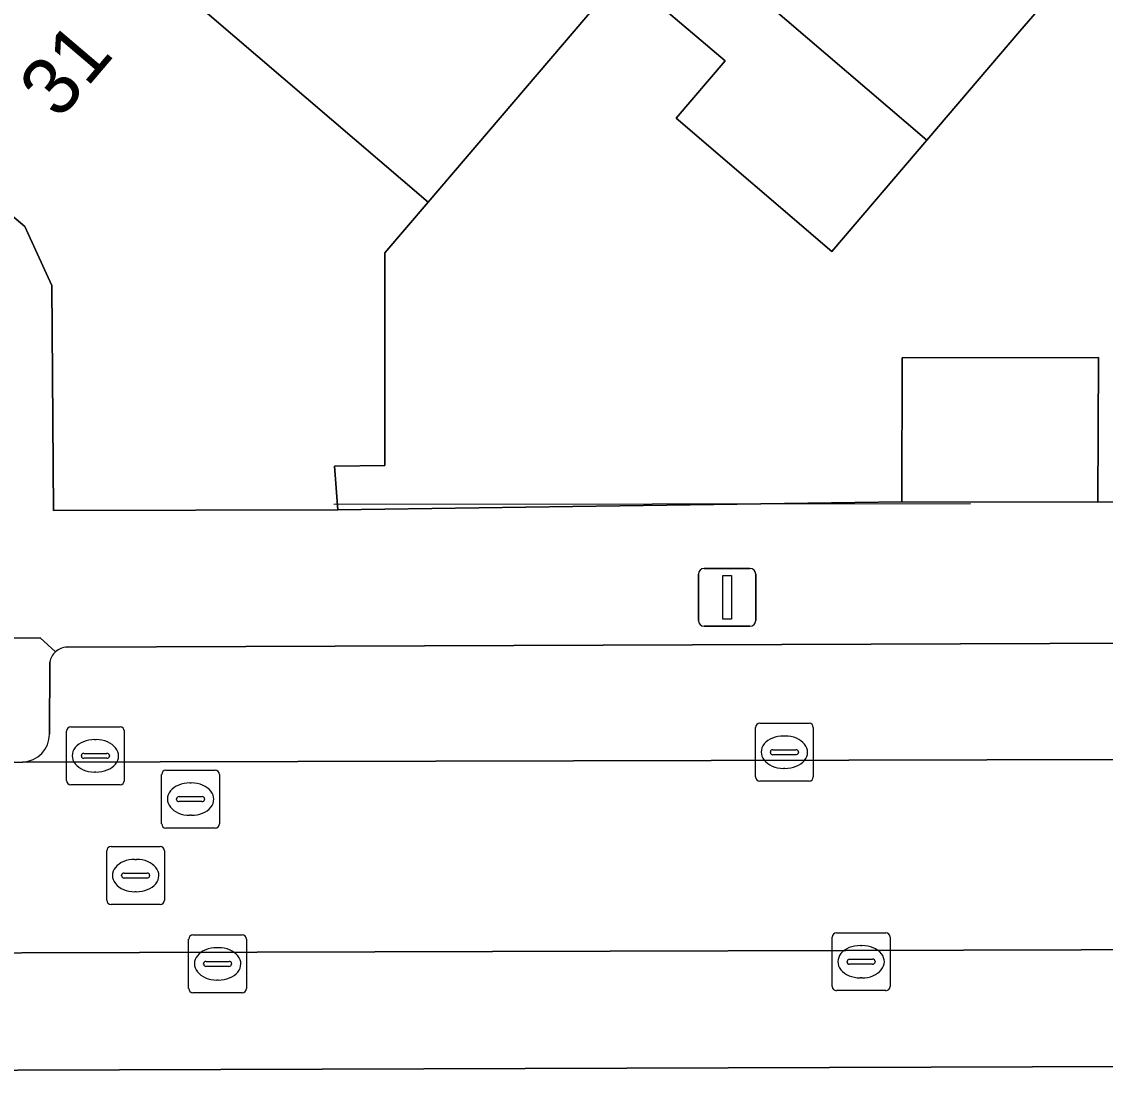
# Model space of a CAD drawing. Extents: x 159716 to 160783, y 383290 to 384031.
# Drawn here: x 160161.36 to 160180.09, y 383827.11 to 383845.25 of the extents above; entities that cross this region are included whole.
import ezdxf

# ---------------------------------------------------------------- set-up
doc = ezdxf.new("R2010")
doc.units = 0
for name, color, linetype in [('IMGEO_Erf', 7, 'Continuous'), ('IMGEO_Groenvoorziening', 7, 'Continuous'), ('IMGEO_Kolk', 7, 'Continuous'), ('IMGEO_Lichtmast', 7, 'Continuous'), ('IMGEO_Muur', 7, 'Continuous'), ('IMGEO_Pand', 7, 'Continuous'), ('IMGEO_Pand_nummerreeks', 7, 'Continuous'), ('IMGEO_Parkeervlak_open', 7, 'Continuous'), ('IMGEO_Rijbaan_lokaal_open', 7, 'Continuous'), ('IMGEO_Rioolput', 7, 'Continuous'), ('IMGEO_Voetpad_open', 7, 'Continuous')]:
    doc.layers.add(name, color=color, linetype=linetype)

msp = doc.modelspace()

# ---------------------------------------------------------------- linework, layer by layer
at = {"layer": 'IMGEO_Erf'}
msp.add_lwpolyline([(160180.569, 383856.603), (160177.15, 383852.602), (160173.686, 383848.549), (160175.557, 383846.952), (160176.41, 383847.951), (160179.101, 383845.651), (160178.615, 383845.082), (160177.007, 383843.2), (160175.367, 383841.279), (160172.676, 383843.579), (160173.521, 383844.569), (160171.756, 383846.075), (160168.389, 383842.129), (160167.64, 383841.252), (160167.643, 383837.581), (160166.773, 383837.568), (160166.831, 383836.811), (160176.575, 383836.95), (160176.581, 383839.439), (160179.975, 383839.442), (160179.966, 383836.942), (160185.171, 383836.979)], dxfattribs=at)
at = {"layer": 'IMGEO_Groenvoorziening'}
for points in [[(160161.948, 383834.361), (160161.683, 383834.601), (160153.674, 383834.537)], [(160161.843, 383832.937), (160161.848, 383834.181)], [(160152.723, 383833.598), (160152.743, 383832.272), (160153.338, 383832.28), (160154.611, 383832.359), (160155.332, 383832.407), (160161.381, 383832.454)]]:
    msp.add_lwpolyline(points, dxfattribs=at)
for centre, radius, start, end in [((160162.216, 383834.094), 0.378, 135.153, 166.7378), ((160161.363, 383832.934), 0.48, 272.1721, 0.3739)]:
    msp.add_arc(centre, radius, start, end, dxfattribs=at)
at = {"layer": 'IMGEO_Kolk'}
for p, q in [((160174.12, 383833.124), (160174.972, 383833.124)), ((160162.137, 383832.135), (160162.137, 383832.987)), ((160162.212, 383833.061), (160163.064, 383833.061)), ((160163.138, 383832.987), (160163.138, 383832.135)), ((160174.045, 383832.198), (160174.045, 383833.05)), ((160174.533, 383832.904), (160174.558, 383832.904)), ((160175.046, 383833.05), (160175.046, 383832.198)), ((160162.625, 383832.841), (160162.65, 383832.841)), ((160162.396, 383832.555), (160162.396, 383832.567)), ((160162.834, 383832.518), (160162.436, 383832.518)), ((160162.439, 383832.604), (160162.837, 383832.604)), ((160162.88, 383832.567), (160162.88, 383832.555)), ((160174.304, 383832.618), (160174.304, 383832.63)), ((160174.742, 383832.581), (160174.344, 383832.581)), ((160174.347, 383832.667), (160174.745, 383832.667)), ((160174.788, 383832.63), (160174.788, 383832.618)), ((160174.556, 383832.344), (160174.531, 383832.344)), ((160162.648, 383832.281), (160162.623, 383832.281)), ((160163.064, 383832.061), (160162.212, 383832.061)), ((160174.972, 383832.124), (160174.12, 383832.124)), ((160164.25, 383828.54), (160164.25, 383829.392)), ((160164.325, 383829.466), (160165.177, 383829.466)), ((160165.251, 383829.392), (160165.251, 383828.54)), ((160175.372, 383828.577), (160175.372, 383829.429)), ((160175.447, 383829.503), (160176.299, 383829.503)), ((160176.373, 383829.429), (160176.373, 383828.577)), ((160164.738, 383829.246), (160164.763, 383829.246)), ((160175.86, 383829.283), (160175.885, 383829.283)), ((160164.509, 383828.96), (160164.509, 383828.972)), ((160164.552, 383829.009), (160164.95, 383829.009)), ((160164.993, 383828.972), (160164.993, 383828.96)), ((160175.631, 383828.997), (160175.631, 383829.009)), ((160176.069, 383828.96), (160175.671, 383828.96)), ((160175.674, 383829.046), (160176.072, 383829.046)), ((160176.115, 383829.009), (160176.115, 383828.997)), ((160164.947, 383828.923), (160164.549, 383828.923)), ((160164.761, 383828.686), (160164.736, 383828.686)), ((160175.883, 383828.723), (160175.858, 383828.723)), ((160165.177, 383828.466), (160164.325, 383828.466)), ((160176.299, 383828.503), (160175.447, 383828.503))]:
    msp.add_line(p, q, dxfattribs=at)
for points in [[(160174.12, 383833.124), (160174.972, 383833.124)], [(160162.137, 383832.135), (160162.137, 383832.987)], [(160162.212, 383833.061), (160163.064, 383833.061)], [(160163.138, 383832.987), (160163.138, 383832.135)], [(160174.045, 383832.198), (160174.045, 383833.05)], [(160175.046, 383833.05), (160175.046, 383832.198)], [(160163.064, 383832.061), (160162.212, 383832.061)], [(160174.972, 383832.124), (160174.12, 383832.124)], [(160164.25, 383828.54), (160164.25, 383829.392)], [(160164.325, 383829.466), (160165.177, 383829.466)], [(160165.251, 383829.392), (160165.251, 383828.54)], [(160175.372, 383828.577), (160175.372, 383829.429)], [(160175.447, 383829.503), (160176.299, 383829.503)], [(160176.373, 383829.429), (160176.373, 383828.577)], [(160165.177, 383828.466), (160164.325, 383828.466)], [(160176.299, 383828.503), (160175.447, 383828.503)]]:
    msp.add_lwpolyline(points, dxfattribs=at)
for centre, radius, start, end in [((160174.122, 383833.048), 0.0765, 91.552, 178.448), ((160174.122, 383833.048), 0.0765, 91.552, 178.448), ((160174.97, 383833.048), 0.0765, 1.552, 88.448), ((160174.97, 383833.048), 0.0765, 1.552, 88.448), ((160162.214, 383832.985), 0.0765, 91.552, 178.448), ((160162.214, 383832.985), 0.0765, 91.552, 178.448), ((160163.062, 383832.985), 0.0765, 1.552, 88.448), ((160163.062, 383832.985), 0.0765, 1.552, 88.448), ((160162.436, 383832.564), 0.0403, 85.8775, 175.7526), ((160162.433, 383832.554), 0.0366, 178.938, 274.7102), ((160162.837, 383832.561), 0.043, 264.8664, 352.4533), ((160162.841, 383832.566), 0.0386, 1.7309, 96.639), ((160174.344, 383832.627), 0.0403, 85.8775, 175.7526), ((160174.341, 383832.617), 0.0366, 178.938, 274.7102), ((160174.745, 383832.624), 0.043, 264.8664, 352.4533), ((160174.749, 383832.629), 0.0386, 1.7309, 96.639), ((160174.122, 383832.2), 0.0765, 181.552, 268.448), ((160174.122, 383832.2), 0.0765, 181.552, 268.448), ((160174.97, 383832.2), 0.0765, 271.552, 358.448), ((160174.97, 383832.2), 0.0765, 271.552, 358.448), ((160162.214, 383832.137), 0.0765, 181.552, 268.448), ((160162.214, 383832.137), 0.0765, 181.552, 268.448), ((160163.062, 383832.137), 0.0765, 271.552, 358.448), ((160163.062, 383832.137), 0.0765, 271.552, 358.448), ((160164.327, 383829.39), 0.0765, 91.552, 178.448), ((160164.327, 383829.39), 0.0765, 91.552, 178.448), ((160165.175, 383829.39), 0.0765, 1.552, 88.448), ((160165.175, 383829.39), 0.0765, 1.552, 88.448), ((160175.449, 383829.427), 0.0765, 91.552, 178.448), ((160175.449, 383829.427), 0.0765, 91.552, 178.448), ((160176.297, 383829.427), 0.0765, 1.552, 88.448), ((160176.297, 383829.427), 0.0765, 1.552, 88.448), ((160164.549, 383828.969), 0.0403, 85.8775, 175.7526), ((160164.546, 383828.959), 0.0366, 178.938, 274.7102), ((160164.95, 383828.966), 0.043, 264.8664, 352.4533), ((160164.954, 383828.971), 0.0386, 1.7309, 96.639), ((160175.671, 383829.006), 0.0403, 85.8775, 175.7526), ((160175.668, 383828.996), 0.0366, 178.938, 274.7102), ((160176.072, 383829.003), 0.043, 264.8664, 352.4533), ((160176.076, 383829.008), 0.0386, 1.7309, 96.639), ((160164.327, 383828.542), 0.0765, 181.552, 268.448), ((160164.327, 383828.542), 0.0765, 181.552, 268.448), ((160165.175, 383828.542), 0.0765, 271.552, 358.448), ((160165.175, 383828.542), 0.0765, 271.552, 358.448), ((160175.449, 383828.579), 0.0765, 181.552, 268.448), ((160175.449, 383828.579), 0.0765, 181.552, 268.448), ((160176.297, 383828.579), 0.0765, 271.552, 358.448), ((160176.297, 383828.579), 0.0765, 271.552, 358.448)]:
    msp.add_arc(centre, radius, start, end, dxfattribs=at)
for centre, major_axis, ratio, start_param, end_param in [((160174.532, 383832.624), (-0.387, 0.002), 0.722429, 4.712389, 7.853982), ((160174.557, 383832.624), (-0.39, 0.002), 0.717154, 1.570796, 4.712389), ((160162.624, 383832.561), (-0.387, 0.002), 0.722429, 4.712389, 7.853982), ((160162.649, 383832.561), (-0.39, 0.002), 0.717154, 1.570796, 4.712389), ((160164.737, 383828.966), (-0.387, 0.002), 0.722429, 4.712389, 7.853982), ((160164.762, 383828.966), (-0.39, 0.002), 0.717154, 1.570796, 4.712389), ((160175.859, 383829.003), (-0.387, 0.002), 0.722429, 4.712389, 7.853982), ((160175.884, 383829.003), (-0.39, 0.002), 0.717154, 1.570796, 4.712389)]:
    msp.add_ellipse(centre, major_axis=major_axis, ratio=ratio, start_param=start_param, end_param=end_param, dxfattribs=at)
at = {"layer": 'IMGEO_Lichtmast'}
for p, q in [((160173.061, 383834.9), (160173.061, 383835.7)), ((160173.061, 383835.7), (160173.061, 383834.9)), ((160173.161, 383835.8), (160173.951, 383835.8)), ((160173.951, 383835.8), (160173.161, 383835.8)), ((160174.051, 383835.7), (160174.051, 383834.9)), ((160174.051, 383834.9), (160174.051, 383835.7)), ((160173.951, 383834.8), (160173.161, 383834.8)), ((160173.161, 383834.8), (160173.951, 383834.8))]:
    msp.add_line(p, q, dxfattribs=at)
msp.add_lwpolyline([(160173.481, 383835.675), (160173.631, 383835.675), (160173.631, 383834.925), (160173.481, 383834.925), (160173.481, 383835.675)], dxfattribs=at)
for centre, start, end in [((160173.161, 383835.7), 90, 180), ((160173.161, 383835.7), 90, 180), ((160173.951, 383835.7), 0, 90), ((160173.951, 383835.7), 360, 90), ((160173.161, 383834.9), 180, 270), ((160173.161, 383834.9), 180, 270), ((160173.951, 383834.9), 270, 0), ((160173.951, 383834.9), 270, 0)]:
    msp.add_arc(centre, 0.1, start, end, dxfattribs=at)
at = {"layer": 'IMGEO_Muur'}
msp.add_lwpolyline([(160166.761, 383836.912), (160177.761, 383836.921)], dxfattribs=at)
at = {"layer": 'IMGEO_Pand'}
for points in [[(160177.15, 383852.602), (160170.901, 383857.857), (160166.257, 383852.395), (160177.007, 383843.2), (160178.615, 383845.082), (160179.101, 383845.651), (160176.41, 383847.951), (160175.557, 383846.952), (160173.686, 383848.549)], [(160171.756, 383846.075), (160173.521, 383844.569), (160172.676, 383843.579), (160175.367, 383841.279), (160177.007, 383843.2), (160166.257, 383852.395), (160162.162, 383847.577), (160162.102, 383847.507), (160168.389, 383842.129)], [(160168.389, 383842.129), (160162.102, 383847.507), (160162.162, 383847.577), (160161.657, 383848.007), (160158.444, 383844.217), (160161.419, 383841.707), (160161.887, 383840.688), (160161.914, 383836.798), (160166.831, 383836.811), (160166.773, 383837.568), (160167.643, 383837.581), (160167.64, 383841.252)], [(160176.575, 383836.95), (160179.966, 383836.942), (160179.975, 383839.442), (160176.581, 383839.439)]]:
    msp.add_lwpolyline(points, close=True, dxfattribs=at)
at = {"layer": 'IMGEO_Parkeervlak_open'}
for points in [[(160214.723, 383834.631), (160213.098, 383834.629), (160162.149, 383834.439)], [(160161.848, 383834.181), (160161.843, 383832.937)], [(160161.381, 383832.454), (160192.33, 383832.529), (160195.83, 383832.534), (160215.464, 383832.617)], [(160191.883, 383829.243), (160155.254, 383829.14)], [(160156.033, 383827.109), (160191.114, 383827.228)]]:
    msp.add_lwpolyline(points, dxfattribs=at)
for centre, radius, start, end in [((160162.155, 383834.126), 0.313, 91.0812, 131.3373), ((160162.216, 383834.094), 0.378, 135.153, 166.7378), ((160161.363, 383832.934), 0.48, 272.1721, 0.3739)]:
    msp.add_arc(centre, radius, start, end, dxfattribs=at)
at = {"layer": 'IMGEO_Rijbaan_lokaal_open'}
for points in [[(160192.33, 383832.529), (160161.381, 383832.454), (160155.332, 383832.407), (160154.611, 383832.359), (160153.338, 383832.28), (160152.743, 383832.272), (160150.574, 383832.032), (160149.414, 383831.882), (160149.325, 383831.858)], [(160150.614, 383828.676), (160153.613, 383829.038), (160154.265, 383829.083), (160155.254, 383829.14), (160191.883, 383829.243), (160192.321, 383829.236), (160192.33, 383832.529)]]:
    msp.add_lwpolyline(points, dxfattribs=at)
at = {"layer": 'IMGEO_Rioolput'}
for p, q in [((160163.783, 383831.387), (160163.783, 383832.239)), ((160163.858, 383832.313), (160164.71, 383832.313)), ((160164.784, 383832.239), (160164.784, 383831.387)), ((160164.271, 383832.093), (160164.296, 383832.093)), ((160164.042, 383831.807), (160164.042, 383831.819)), ((160164.48, 383831.77), (160164.082, 383831.77)), ((160164.085, 383831.856), (160164.483, 383831.856)), ((160164.526, 383831.819), (160164.526, 383831.807)), ((160164.294, 383831.533), (160164.269, 383831.533)), ((160164.71, 383831.313), (160163.858, 383831.313)), ((160162.833, 383830.066), (160162.833, 383830.918)), ((160162.908, 383830.992), (160163.76, 383830.992)), ((160163.834, 383830.918), (160163.834, 383830.066)), ((160163.321, 383830.772), (160163.346, 383830.772)), ((160163.092, 383830.486), (160163.092, 383830.498)), ((160163.135, 383830.535), (160163.533, 383830.535)), ((160163.576, 383830.498), (160163.576, 383830.486)), ((160163.53, 383830.449), (160163.132, 383830.449)), ((160163.344, 383830.212), (160163.319, 383830.212)), ((160163.76, 383829.992), (160162.908, 383829.992))]:
    msp.add_line(p, q, dxfattribs=at)
for points in [[(160163.783, 383831.387), (160163.783, 383832.239)], [(160163.858, 383832.313), (160164.71, 383832.313)], [(160164.784, 383832.239), (160164.784, 383831.387)], [(160164.71, 383831.313), (160163.858, 383831.313)], [(160162.833, 383830.066), (160162.833, 383830.918)], [(160162.908, 383830.992), (160163.76, 383830.992)], [(160163.834, 383830.918), (160163.834, 383830.066)], [(160163.76, 383829.992), (160162.908, 383829.992)]]:
    msp.add_lwpolyline(points, dxfattribs=at)
for centre, radius, start, end in [((160163.86, 383832.237), 0.0765, 91.552, 178.448), ((160163.86, 383832.237), 0.0765, 91.552, 178.448), ((160164.708, 383832.237), 0.0765, 1.552, 88.448), ((160164.708, 383832.237), 0.0765, 1.552, 88.448), ((160164.082, 383831.816), 0.0403, 85.8775, 175.7526), ((160164.079, 383831.806), 0.0366, 178.938, 274.7102), ((160164.483, 383831.813), 0.043, 264.8664, 352.4533), ((160164.487, 383831.818), 0.0386, 1.7309, 96.639), ((160163.86, 383831.389), 0.0765, 181.552, 268.448), ((160163.86, 383831.389), 0.0765, 181.552, 268.448), ((160164.708, 383831.389), 0.0765, 271.552, 358.448), ((160164.708, 383831.389), 0.0765, 271.552, 358.448), ((160162.91, 383830.916), 0.0765, 91.552, 178.448), ((160162.91, 383830.916), 0.0765, 91.552, 178.448), ((160163.758, 383830.916), 0.0765, 1.552, 88.448), ((160163.758, 383830.916), 0.0765, 1.552, 88.448), ((160163.132, 383830.495), 0.0403, 85.8775, 175.7526), ((160163.129, 383830.485), 0.0366, 178.938, 274.7102), ((160163.533, 383830.492), 0.043, 264.8664, 352.4533), ((160163.537, 383830.497), 0.0386, 1.7309, 96.639), ((160162.91, 383830.068), 0.0765, 181.552, 268.448), ((160162.91, 383830.068), 0.0765, 181.552, 268.448), ((160163.758, 383830.068), 0.0765, 271.552, 358.448), ((160163.758, 383830.068), 0.0765, 271.552, 358.448)]:
    msp.add_arc(centre, radius, start, end, dxfattribs=at)
for centre, major_axis, ratio, start_param, end_param in [((160164.27, 383831.813), (-0.387, 0.002), 0.722429, 4.712389, 7.853982), ((160164.295, 383831.813), (-0.39, 0.002), 0.717154, 1.570796, 4.712389), ((160163.32, 383830.492), (-0.387, 0.002), 0.722429, 4.712389, 7.853982), ((160163.345, 383830.492), (-0.39, 0.002), 0.717154, 1.570796, 4.712389)]:
    msp.add_ellipse(centre, major_axis=major_axis, ratio=ratio, start_param=start_param, end_param=end_param, dxfattribs=at)
at = {"layer": 'IMGEO_Voetpad_open'}
for points in [[(160185.171, 383836.979), (160179.966, 383836.942), (160176.575, 383836.95), (160166.831, 383836.811), (160161.914, 383836.798), (160161.887, 383840.688), (160161.419, 383841.707), (160158.444, 383844.217), (160157.15, 383842.713), (160159.905, 383840.351), (160159.926, 383836.83), (160157.216, 383836.86), (160157.222, 383837.501), (160157.225, 383837.857), (160153.881, 383837.814), (160153.875, 383836.81), (160152.144, 383836.843), (160149.51, 383834.536)], [(160153.674, 383834.537), (160161.683, 383834.601), (160161.948, 383834.361)], [(160162.149, 383834.439), (160213.098, 383834.629), (160214.723, 383834.631)], [(160191.114, 383827.228), (160156.033, 383827.109)]]:
    msp.add_lwpolyline(points, dxfattribs=at)
msp.add_arc((160162.155, 383834.126), 0.313, 91.0812, 131.3373, dxfattribs=at)

# ---------------------------------------------------------------- texts
at = {"layer": 'IMGEO_Pand_nummerreeks'}
msp.add_text('31', height=1, rotation=49.6067, dxfattribs=at).set_placement((160162.011, 383843.533))

doc.saveas('drawing.dxf')
